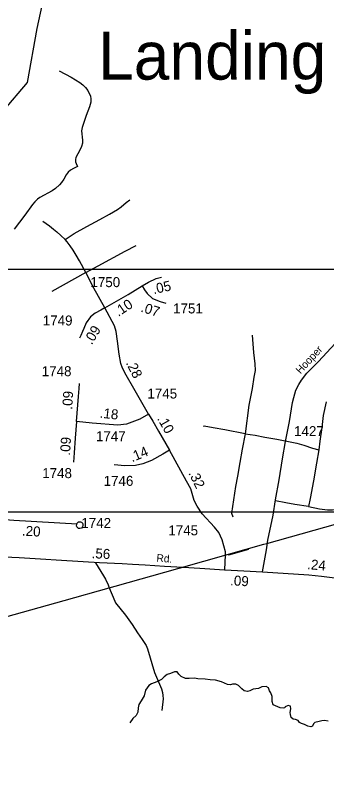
# Model space of a CAD drawing. Extents: x 2104537 to 2336408, y 34176 to 229611.
# Drawn here: x 2271681 to 2275577, y 203349 to 212881 of the extents above; entities that cross this region are included whole.
import ezdxf

# ---------------------------------------------------------------- set-up
doc = ezdxf.new("R2010")
doc.units = 0
for name, color, linetype in [('Exist Hydrographic Creek Single Shore', 7, 'Continuous'), ('Exist Hydrographic Point Label', 7, 'Continuous'), ('Exist Road Non-System Type 51', 7, 'Continuous'), ('Exist Road Secondary Mileage Hundredths English Label', 7, 'Continuous'), ('Exist Road Secondary Type 51 Attributed', 7, 'Continuous'), ('Exist Road Secondary Type 51 Label', 7, 'Continuous'), ('Exist Road Secondary Type 51 Number Label', 7, 'Continuous'), ('Exist Utilities Electrical Transmission Line', 7, 'Continuous'), ('Map Preparation Inset Cut Line', 7, 'Continuous'), ('Map Preparation Match Line', 7, 'Continuous')]:
    doc.layers.add(name, color=color, linetype=linetype)

msp = doc.modelspace()

# ---------------------------------------------------------------- linework, layer by layer
at = {"layer": 'Exist Hydrographic Creek Single Shore'}
msp.add_line((2273151.7, 204077.2), (2273114.1, 204024.7), dxfattribs=at)
for points in [[(2266821.9, 208260.3), (2266945.7, 208343.1), (2267176.8, 208588), (2267348.9, 208922.4), (2267505.7, 209099.8), (2268175.8, 209503.3), (2268408.8, 209564.4), (2268950.9, 209478.3), (2269292.7, 209497.9), (2269739.8, 209735.2), (2269950.8, 210380.5), (2270049.8, 210463.9), (2270490.9, 210507.8), (2270656.8, 210576.6), (2270879.8, 210729.8), (2271245.9, 210857.1), (2271352.9, 210960), (2271401.9, 211044.3), (2271529.9, 211678.1), (2271834.8, 212039.6), (2271952.9, 212712.9), (2272072.8, 213255)], [(2275593.6, 204042.8), (2275547.7, 204052.6), (2275514.9, 204047.7), (2275480.5, 204041.1), (2275428.1, 204029.7), (2275410, 204010), (2275400.2, 203982.1), (2275378.9, 203973.9), (2275341.2, 203983.7), (2275296.9, 204003.4), (2275260.9, 204014.9), (2275236.3, 204028), (2275218.3, 204052.6), (2275187.1, 204064.1), (2275156, 204069), (2275133.1, 204092), (2275121.6, 204126.4), (2275120, 204151), (2275128.1, 204198.6), (2275121.6, 204233), (2275095.4, 204241.2), (2275057.7, 204223.2), (2275052.8, 204213.3), (2275036.4, 204208.4), (2274993.8, 204210.1), (2274965.9, 204223.2), (2274908.5, 204247.8), (2274893.8, 204292.1), (2274892.2, 204354.4), (2274879, 204401.1), (2274859.4, 204425.7), (2274849.6, 204460.2), (2274818.4, 204476.6), (2274766, 204474.9), (2274725, 204453.6), (2274690.6, 204448.7), (2274657.8, 204443.8), (2274615.2, 204424.1), (2274584.1, 204414.2), (2274544.7, 204422.4), (2274515.2, 204448.7), (2274495.6, 204468.4), (2274472.6, 204491.3), (2274438.2, 204507.7), (2274398.9, 204507.7), (2274372.7, 204501.2), (2274336.6, 204502.8), (2274259.6, 204534.8), (2274185.8, 204559.4), (2274117, 204562.7), (2274054.7, 204569.2), (2273966.2, 204572.5), (2273922, 204580.7), (2273854.8, 204579.1), (2273810.5, 204577.4), (2273756.5, 204602), (2273725.3, 204634.8), (2273704, 204661.9), (2273671.2, 204661.9), (2273623.7, 204642.2), (2273579.5, 204627.4), (2273545.1, 204599.6), (2273509, 204565.1), (2273453.3, 204537.2), (2273382.8, 204512.6), (2273350, 204489.7), (2273309.1, 204432.3), (2273291, 204363.4), (2273256.6, 204300.3), (2273227.1, 204252.7), (2273217.3, 204210.1), (2273215.7, 204155.9), (2273191.1, 204114.9), (2273151.7, 204077.2)]]:
    msp.add_lwpolyline(points, dxfattribs=at)
at = {"layer": 'Exist Road Non-System Type 51'}
for p, q in [((2272563.5, 209658.5), (2272139, 209423.2)), ((2274598.1, 206194.6), (2274348, 206123.1)), ((2274347.5, 206133.8), (2274348, 206123.1))]:
    msp.add_line(p, q, dxfattribs=at)
for points in [[(2272229.8, 212182.7), (2272379.8, 212107.3), (2272487.7, 212039.9), (2272525.8, 212010.3), (2272560.3, 211976.5), (2272587.1, 211937.3), (2272619.8, 211868.1), (2272626.4, 211833.5), (2272624, 211793.9), (2272607.7, 211733.5), (2272566.9, 211624.8), (2272516.4, 211476.2), (2272511.3, 211432.7), (2272520.5, 211316.4), (2272521.1, 211280.3), (2272509.5, 211238.2), (2272490.2, 211192), (2272439.2, 211099.2), (2272433.8, 211075), (2272435.9, 211047.1), (2272442.4, 211025.3), (2272460.6, 210987.6)], [(2272460.6, 210987.6), (2272409, 210963), (2272371.2, 210940.4), (2272343.5, 210916.1), (2272318.2, 210881.8), (2272286.7, 210829.6), (2272257.3, 210787.2), (2272233.5, 210758.8), (2272183.7, 210712.2), (2272144.4, 210681.8), (2271987.6, 210597.9), (2271957.8, 210579.5), (2271924.3, 210547), (2271894.5, 210512.5), (2271800.4, 210379.5), (2271666.4, 210204)], [(2272303.6, 210074.6), (2272418.7, 210148.9), (2272577.1, 210238), (2272739.2, 210322.2), (2272860.5, 210389.1), (2272959.5, 210448.5), (2273006.5, 210483.2), (2273068.4, 210535.2), (2273115.4, 210569.9)], [(2272024, 210304.9), (2272110.6, 210243), (2272160.1, 210203.3), (2272202.2, 210168.7), (2272251.7, 210124.1), (2272303.6, 210074.6)], [(2272563.5, 209658.5), (2272483.1, 209807.1), (2272443.5, 209878.9), (2272406.3, 209940.8), (2272369.2, 209995.3), (2272330.9, 210044.8), (2272303.6, 210074.6)], [(2272563.5, 209658.5), (2272719.4, 209742.7), (2273053.5, 209926), (2273194.6, 209997.8)], [(2272802.3, 209217.6), (2272665, 209462.8), (2272563.5, 209658.5)], [(2274643.5, 208875), (2274660.4, 208660.2), (2274677.4, 208518.8), (2274683.1, 208434), (2274666.1, 208349.2), (2274643.5, 208207.9), (2274603.9, 207998.7), (2274556.7, 207641.8)], [(2275567.6, 208039.9), (2275533.7, 207870.3), (2275516.8, 207720.5), (2275488.5, 207548), (2275479.2, 207438.7)], [(2274556.7, 207641.8), (2274300.2, 207692.8), (2274156.4, 207715.1), (2274043.2, 207735.2), (2274033, 207733)], [(2274556.7, 207641.8), (2274517.8, 207449), (2274489.1, 207280.7), (2274458.3, 207110.5), (2274436.8, 206983.3), (2274385.6, 206648.9), (2274402, 206603.8)], [(2274556.7, 207641.8), (2274682.2, 207623.4), (2274800.9, 207600.8), (2274953.5, 207572.6), (2275055.9, 207552.9)], [(2275055.9, 207552.9), (2275200.8, 207522.7), (2275291.2, 207497.2), (2275397.2, 207463.3), (2275479.2, 207438.7)], [(2275479.2, 207438.7), (2275450.5, 207272.5), (2275409.5, 207053), (2275370.6, 206833.5), (2275349.1, 206733)], [(2275349.1, 206733), (2275486.4, 206702.2), (2275584.8, 206687.9), (2275650.4, 206687.9), (2275724.2, 206702.2), (2275865.6, 206747.4), (2275980.4, 206794.5), (2276039.9, 206843.8), (2276097.3, 206884.8)], [(2275349.1, 206733), (2275176.9, 206757.6), (2275066.2, 206776.1), (2274935.4, 206803)], [(2272449, 206504.3), (2272454, 206524.2), (2272462, 206532.2), (2272472.7, 206538.9), (2272482.5, 206540.7), (2272496.6, 206538.8), (2272509.3, 206534.6), (2272520.2, 206523.6), (2272525.9, 206509), (2272526.5, 206493.6), (2272522, 206476.3), (2272509.5, 206461.4), (2272487.7, 206454.7), (2272471.7, 206456.6), (2272461.7, 206462.4), (2272451.7, 206475), (2272448.4, 206489.5), (2272449, 206504.3)], [(2272684.1, 206024.6), (2272785.9, 205863.8), (2272808.3, 205820.1), (2272841.4, 205752.6), (2272856.6, 205714)], [(2272856.6, 205714), (2272903.3, 205595.2), (2272936.1, 205525.7), (2273060.3, 205369.5), (2273141.7, 205252.4), (2273208.9, 205149.1), (2273268, 205067.9), (2273319, 204991.8), (2273335.5, 204948.5), (2273422.9, 204653.9), (2273509.4, 204448.9), (2273522, 204405), (2273528.5, 204367.2), (2273529, 204325.2), (2273513, 204176.9)]]:
    msp.add_lwpolyline(points, dxfattribs=at)
at = {"layer": 'Exist Road Secondary Type 51 Attributed'}
for points in [[(2273268.8, 209492.5), (2273348, 209539.6), (2273442.1, 209584.2), (2273511.4, 209601.5)], [(2272802.3, 209217.6), (2273094.7, 209386.8), (2273268.8, 209492.5)], [(2273268.8, 209492.5), (2273298.5, 209443), (2273331, 209395.5), (2273397.5, 209334), (2273491.6, 209296.9), (2273565.8, 209274.6)], [(2272802.3, 209217.6), (2272752.7, 209187.3), (2272679.8, 209153.2), (2272620.4, 209106.2), (2272566, 209029.4), (2272538.7, 208960.1), (2272521.4, 208920.4), (2272501.6, 208870.9), (2272484.3, 208838.7)], [(2273346.8, 207887.7), (2273164.9, 208209.6), (2273065.9, 208375.6), (2273021.3, 208464.7), (2273001.5, 208521.7), (2272981.7, 208638.1), (2272958.2, 208801.6), (2272940.9, 208922.9), (2272923.6, 208992.3), (2272802.3, 209217.6)], [(2274775, 205912), (2274821.3, 206187.6), (2274841.2, 206308.1), (2274906.3, 206622.2), (2274937, 206813), (2274982.1, 207065.3), (2275023.3, 207329), (2275059.7, 207545.6), (2275108.7, 207797.4), (2275149.8, 208031.9), (2275164.3, 208096.8), (2275189.5, 208186.9), (2275225.9, 208259.1), (2275261.7, 208314.7), (2275328, 208402.2), (2275472.9, 208547), (2276047.2, 209167.8)], [(2272445.9, 207796.1), (2272470.7, 208108.1), (2272478.1, 208209.6), (2272483, 208270.4)], [(2273346.8, 207887.7), (2273238.3, 207823.3), (2273072.1, 207761.4), (2272965.7, 207749), (2272641, 207773.8), (2272445.9, 207796.1)], [(2273346.8, 207887.7), (2273401.2, 207798.5), (2273473, 207674.7), (2273611.6, 207436.9)], [(2272445.9, 207796.1), (2272431.1, 207588), (2272416.2, 207404.7), (2272408.8, 207288.3)], [(2273611.6, 207436.9), (2273525, 207384.9), (2273383.9, 207305.7), (2273275, 207266), (2273183.5, 207243.8), (2273052.3, 207238.8), (2272917.2, 207253.5)], [(2274301.2, 205937.4), (2274309.9, 206124.6), (2274309.9, 206164.2), (2274270.3, 206316.1), (2274227.4, 206405.2), (2274171.4, 206474.5), (2274019.6, 206639.6), (2273955.2, 206735.4), (2273918.9, 206808), (2273876, 206953.3), (2273823.2, 207049), (2273611.6, 207436.9)], [(2271393.7, 206581.3), (2271664.4, 206561.2), (2272455, 206512.7)], [(2271360.3, 206109.8), (2271545.8, 206103.1), (2271729.6, 206093), (2271995.4, 206074.7), (2272261.1, 206057.9), (2272732.4, 206031.2), (2273019.9, 206019.5), (2273145.2, 206011.1), (2273305.7, 205999.4), (2273548, 205986), (2273780.3, 205972.7), (2273989.2, 205957.6), (2274298.4, 205937.5), (2274301.2, 205937.4)], [(2274301.2, 205937.4), (2274540.8, 205924.2), (2274775, 205912)], [(2274775, 205912), (2275351.7, 205875.5), (2275511.8, 205861.3), (2275646.2, 205842.9), (2275788.5, 205820.8), (2275848.9, 205807.8), (2275888.7, 205796.2), (2275923.2, 205780.4), (2275956.6, 205761.1), (2276028.5, 205714.7)]]:
    msp.add_lwpolyline(points, dxfattribs=at)
at = {"layer": 'Exist Utilities Electrical Transmission Line'}
for points in [[(2274829.1, 206269.7), (2275850, 206556.6), (2276487.6, 206733.2)], [(2274347.5, 206133.8), (2274787.8, 206258.1), (2274829.1, 206269.7)], [(2273713.8, 205955), (2273731.4, 205959.9), (2274347.5, 206133.8)], [(2272856.6, 205714), (2272930, 205734.8), (2273713.8, 205955)], [(2270763.7, 205128.9), (2270888.9, 205163.1), (2271666.5, 205377.9), (2272294.1, 205555.3), (2272856.6, 205714)]]:
    msp.add_lwpolyline(points, dxfattribs=at)
at = {"layer": 'Map Preparation Inset Cut Line'}
msp.add_lwpolyline([(2266254.1, 165448.9), (2309677, 165448.9), (2309677, 209697.3), (2266254.1, 209697.3)], close=True, dxfattribs=at)
at = {"layer": 'Map Preparation Match Line'}
msp.add_line((2244656.7, 206666.1), (2298327.4, 206666.1), dxfattribs=at)

# ---------------------------------------------------------------- texts
at = {"layer": 'Exist Hydrographic Point Label'}
msp.add_text('Landing', height=600, dxfattribs=at).set_placement((2272716.3, 212074.8))
at = {"layer": 'Exist Road Secondary Mileage Hundredths English Label'}
for s, rotation, p in [('.05', 12.68734, (2273413, 209387.8)), ('.10', 33.7897, (2272970.4, 209103.4)), ('.07', 342.79134, (2273242.4, 209172.5)), ('.09', 58.76681, (2272636.9, 208748.1)), ('.28', 297.04292, (2273060.3, 208529)), ('.09', 86.59071, (2272392.4, 207941.8)), ('.18', 353.65624, (2272732.3, 207844)), ('.10', 299.65279, (2273451, 207832)), ('.09', 86.7623, (2272365.2, 207366.5)), ('.14', 22.39159, (2273142.1, 207284.7)), ('.32', 296.55161, (2273843.8, 207149.4)), ('.20', 356.48994, (2271761.4, 206368.2)), ('.56', 356.75135, (2272633.5, 206085.9)), ('.24', 354.90638, (2275328.5, 205948.5)), ('.09', 356.84051, (2274365.8, 205745.3))]:
    msp.add_text(s, height=125, rotation=rotation, dxfattribs=at).set_placement(p)
at = {"layer": 'Exist Road Secondary Type 51 Label'}
for s, rotation, p in [('Hooper', 47.23203, (2275248.4, 208383.7)), ('Rd.', 355.62867, (2273444.3, 206042))]:
    msp.add_text(s, height=95, rotation=rotation, dxfattribs=at).set_placement(p)
at = {"layer": 'Exist Road Secondary Type 51 Number Label'}
for s, p in [('1750', (2272621.1, 209477.2)), ('1751', (2273654.9, 209148.3)), ('1749', (2272024.9, 208997.3)), ('1748', (2272012, 208362.4)), ('1745', (2273333.5, 208083.2)), ('1427', (2275168.1, 207612.1)), ('1747', (2272690.3, 207549.2)), ('1748', (2272018, 207086.8)), ('1746', (2272786.2, 206989.9)), ('1742', (2272507.1, 206463)), ('1745', (2273595.3, 206370.3))]:
    msp.add_text(s, height=125, dxfattribs=at).set_placement(p)

doc.saveas('drawing.dxf')
